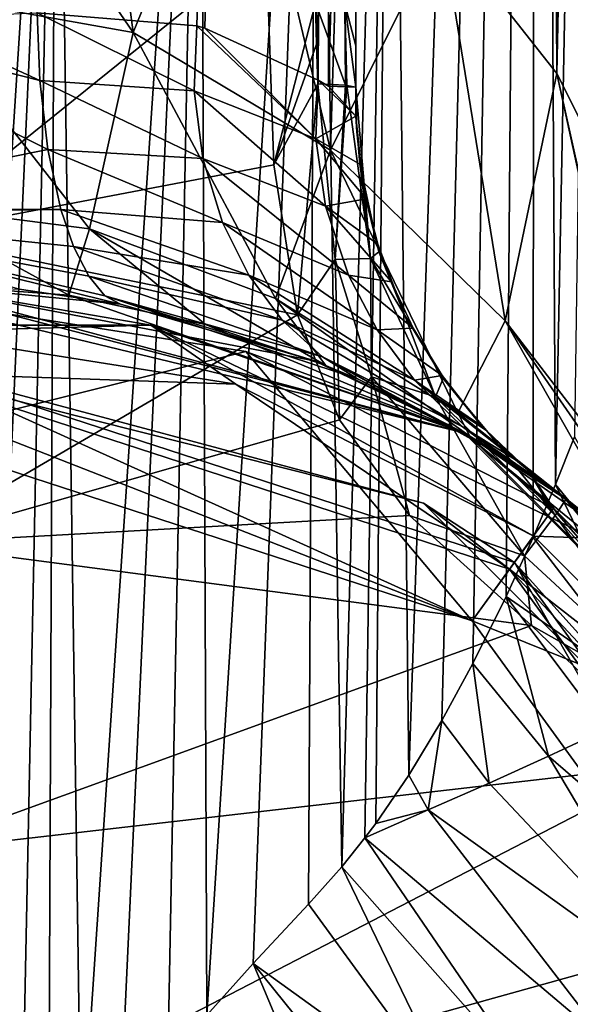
# Model space of a CAD drawing. Header units: metres. Extents: x -204 to 106, y -88 to 116.
# Tile 314 of 322: x 2 to 14, y 8 to 28. Entities that reach past the tile are written whole.
import ezdxf

# ---------------------------------------------------------------- set-up
doc = ezdxf.new("R2010")
doc.units = ezdxf.units.M
doc.layers.add('solid_20472013_1', color=7, linetype='CONTINUOUS')

msp = doc.modelspace()

# ---------------------------------------------------------------- linework, layer by layer
at = {"layer": 'solid_20472013_1'}
for points in [[(10.362102, 12.873522, -14.276962), (9.983741, 46.821491, -14.428473), (12.960951, 89, -12.786486)], [(11.044051, 14.003653, -13.970922), (10.362102, 12.873522, -14.276962), (12.960951, 89, -12.786486)], [(11.032301, 30.337143, 16.072983), (13.409348, 27.318687, 14.216019), (13.061712, 89, 14.546893)], [(11.680668, 15.177083, -13.637991), (11.044051, 14.003653, -13.970922), (12.960951, 89, -12.786486)], [(12.362727, 16.550961, -13.219119), (11.680668, 15.177083, -13.637991), (12.960951, 89, -12.786486)], [(12.920025, 17.768692, -12.818347), (12.362727, 16.550961, -13.219119), (12.960951, 89, -12.786486)], [(13.384507, 18.858706, -12.434087), (12.920025, 17.768692, -12.818347), (12.960951, 89, -12.786486)], [(13.384507, 18.858706, -12.434087), (12.960951, 89, -12.786486), (14.747915, 89, -10.881814)], [(13.409348, 27.318687, 14.216019), (14.690116, 89, 12.658824), (13.061712, 89, 14.546893)], [(13.775187, 19.835796, -12.066713), (13.384507, 18.858706, -12.434087), (14.747915, 89, -10.881814)], [(13.409348, 27.318687, 14.216019), (15.318778, 23.529745, 11.610696), (14.690116, 89, 12.658824)], [(7.362062, 76.317139, 67.594574), (6.001345, 28.296581, 66.159195), (2.71122, 28.564266, 64.740959)], [(7.362062, 76.317139, 67.594574), (6.161406, 28.25004, 66.27961), (6.001345, 28.296581, 66.159195)], [(7.362062, 76.317139, 67.594574), (8.493941, 27.180731, 69.169548), (6.161406, 28.25004, 66.27961)], [(7.362062, 76.317139, 67.594574), (8.738737, 76.314613, 69.994362), (8.493941, 27.180731, 69.169548)], [(8.738737, 76.314613, 69.994362), (8.707791, 27.057856, 69.660133), (8.493941, 27.180731, 69.169548)], [(8.738737, 76.314613, 69.994362), (9.250068, 45.188965, 72.646408), (8.707791, 27.057856, 69.660133)], [(8.982296, 10.991112, -14.781197), (8.475933, 43.840733, -14.939378), (9.983741, 46.821491, -14.428473)], [(9.458018, 11.586878, -14.621282), (8.982296, 10.991112, -14.781197), (9.983741, 46.821491, -14.428473)], [(9.680246, 11.883046, -14.542043), (9.458018, 11.586878, -14.621282), (9.983741, 46.821491, -14.428473)], [(10.362102, 12.873522, -14.276962), (9.680246, 11.883046, -14.542043), (9.983741, 46.821491, -14.428473)], [(9.250068, 45.188965, 72.646408), (9.270129, 27.033308, 72.6064), (8.707791, 27.057856, 69.660133)], [(9.250068, 45.188965, 72.646408), (9.269188, 27.884974, 73.266869), (9.270129, 27.033308, 72.6064)], [(9.250068, 45.188965, 72.646408), (9.268269, 28.716637, 73.25029), (9.269188, 27.884974, 73.266869)], [(6.202158, 7.934275, -15.545577), (6.065846, 41.456963, -15.576681), (8.475933, 43.840733, -14.939378)], [(7.157215, 8.999472, -15.310646), (6.202158, 7.934275, -15.545577), (8.475933, 43.840733, -14.939378)], [(8.295794, 10.217892, -14.993218), (7.157215, 8.999472, -15.310646), (8.475933, 43.840733, -14.939378)], [(8.982296, 10.991112, -14.781197), (8.295794, 10.217892, -14.993218), (8.475933, 43.840733, -14.939378)], [(3.615737, 4.890914, -16.01734), (3.101142, 39.991955, -16.079523), (6.065846, 41.456963, -15.576681)], [(4.41822, 5.846609, -15.89854), (3.615737, 4.890914, -16.01734), (6.065846, 41.456963, -15.576681)], [(5.404147, 7.012956, -15.717959), (4.41822, 5.846609, -15.89854), (6.065846, 41.456963, -15.576681)], [(6.202158, 7.934275, -15.545577), (5.404147, 7.012956, -15.717959), (6.065846, 41.456963, -15.576681)], [(3.101142, 39.991955, -16.079523), (0.000005, 2.688316, -16.200001), (0, 39.522499, -16.200001)], [(0.703722, 2.43475, -16.21302), (0.000005, 2.688316, -16.200001), (3.101142, 39.991955, -16.079523)], [(1.416324, 2.659787, -16.201323), (0.703722, 2.43475, -16.21302), (3.101142, 39.991955, -16.079523)], [(2.365214, 3.476548, -16.148489), (1.416324, 2.659787, -16.201323), (3.101142, 39.991955, -16.079523)], [(2.943368, 4.108154, -16.096287), (2.365214, 3.476548, -16.148489), (3.101142, 39.991955, -16.079523)], [(3.615737, 4.890914, -16.01734), (2.943368, 4.108154, -16.096287), (3.101142, 39.991955, -16.079523)], [(-0.015453, 29.005409, 20.404671), (4.690248, 28.163322, 19.949125), (0.000002, 35.000168, 18.799999)], [(4.690248, 28.163322, 19.949125), (3.861001, 34.504711, 18.442204), (0.000002, 35.000168, 18.799999)], [(4.690248, 28.163322, 19.949125), (6.889093, 33.585217, 17.792137), (3.861001, 34.504711, 18.442204)], [(4.690248, 28.163322, 19.949125), (8.752261, 25.741365, 19.165867), (6.889093, 33.585217, 17.792137)], [(8.752261, 25.741365, 19.165867), (8.946259, 32.354557, 17.15366), (6.889093, 33.585217, 17.792137)], [(8.752261, 25.741365, 19.165867), (11.032301, 30.337143, 16.072983), (8.946259, 32.354557, 17.15366)], [(7.428692, 29.968254, 75.519447), (0.01832, 30.349842, 77.546532), (0.019228, 23.995899, 77.546638)], [(8.752261, 25.741365, 19.165867), (12.345319, 22.227871, 17.498335), (11.032301, 30.337143, 16.072983)], [(12.345319, 22.227871, 17.498335), (13.409348, 27.318687, 14.216019), (11.032301, 30.337143, 16.072983)], [(7.582616, 25.433243, 75.561798), (7.428692, 29.968254, 75.519447), (0.019228, 23.995899, 77.546638)], [(8.441437, 28.771847, 74.891571), (7.428692, 29.968254, 75.519447), (7.582616, 25.433243, 75.561798)], [(3.786592, 24.116316, 24.578032), (4.690248, 28.163322, 19.949125), (-0.015453, 29.005409, 20.404671)], [(-0.010601, 24.607725, 24.800079), (3.786592, 24.116316, 24.578032), (-0.015453, 29.005409, 20.404671)], [(8.460517, 27.919584, 74.905685), (8.441437, 28.771847, 74.891571), (7.582616, 25.433243, 75.561798)], [(8.460517, 27.919584, 74.905685), (8.488933, 27.101265, 74.922401), (8.441437, 28.771847, 74.891571)], [(9.056718, 27.076839, 74.291252), (8.441437, 28.771847, 74.891571), (8.488933, 27.101265, 74.922401)], [(9.048551, 28.746922, 74.209915), (8.441437, 28.771847, 74.891571), (9.056718, 27.076839, 74.291252)], [(9.048551, 28.746922, 74.209915), (9.087381, 27.072447, 74.227867), (9.270129, 27.032713, 73.289322)], [(9.048551, 28.746922, 74.209915), (9.270129, 27.032713, 73.289322), (9.269188, 27.884974, 73.266869)], [(9.048551, 28.746922, 74.209915), (9.056718, 27.076839, 74.291252), (9.087381, 27.072447, 74.227867)], [(9.048551, 28.746922, 74.209915), (9.269188, 27.884974, 73.266869), (9.268269, 28.716637, 73.25029)], [(-3.20239, 24.517187, 63.12632), (-2.71122, 28.564266, 64.740959), (2.934965, 25.7523, 64.001892)], [(-2.71122, 28.564266, 64.740959), (2.766511, 27.173168, 64.559143), (2.934965, 25.7523, 64.001892)], [(-0.012477, 28.448729, 64.537117), (2.766511, 27.173168, 64.559143), (-2.71122, 28.564266, 64.740959)], [(-0.012477, 28.448729, 64.537117), (2.71122, 28.564266, 64.740959), (2.766511, 27.173168, 64.559143)], [(2.71122, 28.564266, 64.740959), (6.001345, 28.296581, 66.159195), (5.947128, 26.957224, 65.948265)], [(2.766511, 27.173168, 64.559143), (2.71122, 28.564266, 64.740959), (5.947128, 26.957224, 65.948265)], [(8.445441, 25.973305, 68.881042), (5.947128, 26.957224, 65.948265), (6.001345, 28.296581, 66.159195)], [(6.161406, 28.25004, 66.27961), (8.445441, 25.973305, 68.881042), (6.001345, 28.296581, 66.159195)], [(6.161406, 28.25004, 66.27961), (8.493941, 27.180731, 69.169548), (8.445441, 25.973305, 68.881042)], [(3.786592, 24.116316, 24.578032), (7.615996, 22.689083, 24.106716), (4.690248, 28.163322, 19.949125)], [(7.615996, 22.689083, 24.106716), (8.752261, 25.741365, 19.165867), (4.690248, 28.163322, 19.949125)], [(8.460517, 27.919584, 74.905685), (7.582616, 25.433243, 75.561798), (8.488933, 27.101265, 74.922401)], [(9.270129, 27.033012, 72.944344), (9.270129, 27.033308, 72.6064), (9.269188, 27.884974, 73.266869)], [(9.269188, 27.884974, 73.266869), (9.270129, 27.032713, 73.289322), (9.270129, 27.033012, 72.944344)], [(2.766511, 27.173168, 64.559143), (5.947128, 26.957224, 65.948265), (6.122538, 25.570316, 65.54026)], [(2.934965, 25.7523, 64.001892), (2.766511, 27.173168, 64.559143), (6.122538, 25.570316, 65.54026)], [(8.493941, 27.180731, 69.169548), (9.272159, 26.437828, 72.601814), (8.445441, 25.973305, 68.881042)], [(8.707791, 27.057856, 69.660133), (9.272159, 26.437828, 72.601814), (8.493941, 27.180731, 69.169548)], [(12.345319, 22.227871, 17.498335), (15.439761, 18.206112, 14.79699), (13.409348, 27.318687, 14.216019)], [(15.200689, 19.093719, 14.14925), (15.318778, 23.529745, 11.610696), (13.409348, 27.318687, 14.216019)], [(15.200689, 19.093719, 14.14925), (13.409348, 27.318687, 14.216019), (15.439761, 18.206112, 14.79699)], [(8.64688, 24.586046, 68.563858), (6.122538, 25.570316, 65.54026), (5.947128, 26.957224, 65.948265)], [(8.445441, 25.973305, 68.881042), (8.64688, 24.586046, 68.563858), (5.947128, 26.957224, 65.948265)], [(8.488933, 27.101265, 74.922401), (7.582616, 25.433243, 75.561798), (8.071112, 22.351772, 75.573166)], [(8.846831, 23.488081, 75.017319), (8.488933, 27.101265, 74.922401), (8.071112, 22.351772, 75.573166)], [(9.056718, 27.076839, 74.291252), (8.488933, 27.101265, 74.922401), (8.846831, 23.488081, 75.017319)], [(8.707791, 27.057856, 69.660133), (9.270129, 27.033308, 72.6064), (9.272159, 26.437828, 72.601814)], [(9.056718, 27.076839, 74.291252), (8.846831, 23.488081, 75.017319), (9.087381, 27.072447, 74.227867)], [(9.087381, 27.072447, 74.227867), (8.846831, 23.488081, 75.017319), (9.573096, 23.508894, 74.326828)], [(9.087381, 27.072447, 74.227867), (9.573096, 23.508894, 74.326828), (9.270129, 27.032713, 73.289322)], [(9.294436, 26.117115, 73.358307), (9.272159, 26.437828, 72.601814), (9.270129, 27.033308, 72.6064)], [(9.270129, 27.033012, 72.944344), (9.294436, 26.117115, 73.358307), (9.270129, 27.033308, 72.6064)], [(9.270129, 27.033012, 72.944344), (9.270129, 27.032713, 73.289322), (9.294436, 26.117115, 73.358307)], [(9.573096, 23.508894, 74.326828), (9.294436, 26.117115, 73.358307), (9.270129, 27.032713, 73.289322)], [(8.445441, 25.973305, 68.881042), (9.272159, 26.437828, 72.601814), (9.356674, 25.449268, 72.606697)], [(9.425899, 24.963676, 73.405136), (9.356674, 25.449268, 72.606697), (9.272159, 26.437828, 72.601814)], [(9.294436, 26.117115, 73.358307), (9.425899, 24.963676, 73.405136), (9.272159, 26.437828, 72.601814)], [(8.445441, 25.973305, 68.881042), (9.356674, 25.449268, 72.606697), (9.482258, 24.73387, 72.606651)], [(8.445441, 25.973305, 68.881042), (9.482258, 24.73387, 72.606651), (8.64688, 24.586046, 68.563858)], [(9.573096, 23.508894, 74.326828), (9.425899, 24.963676, 73.405136), (9.294436, 26.117115, 73.358307)], [(-3.20239, 24.517187, 63.12632), (2.934965, 25.7523, 64.001892), (3.202497, 24.516911, 63.126068)], [(2.934965, 25.7523, 64.001892), (6.122538, 25.570316, 65.54026), (6.529486, 24.249725, 64.963959)], [(3.202497, 24.516911, 63.126068), (2.934965, 25.7523, 64.001892), (6.529486, 24.249725, 64.963959)], [(7.615996, 22.689083, 24.106716), (11.373529, 20.329433, 23.219296), (8.752261, 25.741365, 19.165867)], [(11.373529, 20.329433, 23.219296), (12.345319, 22.227871, 17.498335), (8.752261, 25.741365, 19.165867)], [(9.120576, 23.167837, 68.190002), (6.529486, 24.249725, 64.963959), (6.122538, 25.570316, 65.54026)], [(8.64688, 24.586046, 68.563858), (9.120576, 23.167837, 68.190002), (6.122538, 25.570316, 65.54026)], [(8.071112, 22.351772, 75.573166), (7.582616, 25.433243, 75.561798), (0.019228, 23.995899, 77.546638)], [(9.746126, 23.649054, 73.402908), (9.482258, 24.73387, 72.606651), (9.356674, 25.449268, 72.606697)], [(9.425899, 24.963676, 73.405136), (9.746126, 23.649054, 73.402908), (9.356674, 25.449268, 72.606697)], [(9.573096, 23.508894, 74.326828), (9.746126, 23.649054, 73.402908), (9.425899, 24.963676, 73.405136)], [(8.64688, 24.586046, 68.563858), (9.482258, 24.73387, 72.606651), (9.727377, 23.804623, 72.606323)], [(9.746126, 23.649054, 73.402908), (9.727377, 23.804623, 72.606323), (9.482258, 24.73387, 72.606651)], [(-0.010601, 24.607725, 24.800079), (0, 23, 30.800148), (3.364254, 22.752623, 30.392649)], [(-0.010601, 24.607725, 24.800079), (3.364254, 22.752623, 30.392649), (3.786592, 24.116316, 24.578032)], [(8.64688, 24.586046, 68.563858), (9.727377, 23.804623, 72.606323), (10.008575, 23.026188, 72.606522)], [(8.64688, 24.586046, 68.563858), (10.008575, 23.026188, 72.606522), (9.120576, 23.167837, 68.190002)], [(-3.20239, 24.517187, 63.12632), (3.202497, 24.516911, 63.126068), (-3.221998, 24.448645, 63.062428)], [(-3.221998, 24.448645, 63.062428), (3.202497, 24.516911, 63.126068), (3.462297, 23.756521, 62.280174)], [(-3.221998, 24.448645, 63.062428), (4.107794, 22.741272, 60.177376), (4.430077, 22.569324, 59.120548)], [(2.341148, 22.880539, 58.888878), (-3.221998, 24.448645, 63.062428), (4.430077, 22.569324, 59.120548)], [(-3.221998, 24.448645, 63.062428), (3.462297, 23.756521, 62.280174), (3.77288, 23.145918, 61.269424)], [(-3.221998, 24.448645, 63.062428), (3.77288, 23.145918, 61.269424), (4.107794, 22.741272, 60.177376)], [(3.202497, 24.516911, 63.126068), (6.529486, 24.249725, 64.963959), (7.070041, 23.167915, 64.28389)], [(3.462297, 23.756521, 62.280174), (3.202497, 24.516911, 63.126068), (7.070041, 23.167915, 64.28389)], [(3.786592, 24.116316, 24.578032), (3.364254, 22.752623, 30.392649), (6.180738, 22.153973, 29.532627)], [(3.786592, 24.116316, 24.578032), (6.180738, 22.153973, 29.532627), (8.655644, 21.309149, 28.385918)], [(3.786592, 24.116316, 24.578032), (8.655644, 21.309149, 28.385918), (7.615996, 22.689083, 24.106716)], [(9.711151, 22.041218, 67.806831), (7.070041, 23.167915, 64.28389), (6.529486, 24.249725, 64.963959)], [(9.120576, 23.167837, 68.190002), (9.711151, 22.041218, 67.806831), (6.529486, 24.249725, 64.963959)], [(8.071112, 22.351772, 75.573166), (0.019228, 23.995899, 77.546638), (0.025819, 17.641649, 77.546669)], [(3.462297, 23.756521, 62.280174), (7.070041, 23.167915, 64.28389), (7.756289, 22.24284, 63.504875)], [(3.77288, 23.145918, 61.269424), (3.462297, 23.756521, 62.280174), (7.756289, 22.24284, 63.504875)], [(10.282489, 22.336651, 73.336502), (10.008575, 23.026188, 72.606522), (9.727377, 23.804623, 72.606323)], [(9.746126, 23.649054, 73.402908), (10.282489, 22.336651, 73.336502), (9.727377, 23.804623, 72.606323)], [(9.573096, 23.508894, 74.326828), (8.846831, 23.488081, 75.017319), (9.591684, 21.075176, 75.026482)], [(9.573096, 23.508894, 74.326828), (10.282489, 22.336651, 73.336502), (9.746126, 23.649054, 73.402908)], [(9.573096, 23.508894, 74.326828), (9.591684, 21.075176, 75.026482), (10.912199, 20.663944, 74.311897)], [(9.573096, 23.508894, 74.326828), (10.912199, 20.663944, 74.311897), (10.282489, 22.336651, 73.336502)], [(8.846831, 23.488081, 75.017319), (8.071112, 22.351772, 75.573166), (8.933829, 20.187965, 75.501007)], [(9.591684, 21.075176, 75.026482), (8.846831, 23.488081, 75.017319), (8.933829, 20.187965, 75.501007)], [(3.77288, 23.145918, 61.269424), (7.756289, 22.24284, 63.504875), (8.588901, 21.482391, 62.648392)], [(4.107794, 22.741272, 60.177376), (3.77288, 23.145918, 61.269424), (8.588901, 21.482391, 62.648392)], [(10.479618, 21.002645, 67.399536), (7.756289, 22.24284, 63.504875), (7.070041, 23.167915, 64.28389)], [(9.711151, 22.041218, 67.806831), (10.479618, 21.002645, 67.399536), (7.070041, 23.167915, 64.28389)], [(9.120576, 23.167837, 68.190002), (10.008575, 23.026188, 72.606522), (10.452093, 22.076721, 72.606453)], [(9.120576, 23.167837, 68.190002), (10.452093, 22.076721, 72.606453), (9.711151, 22.041218, 67.806831)], [(-5.052806, 22.137793, 52.707108), (5.052806, 22.137793, 52.707108), (0, 23, 52)], [(11.5, 19.918585, 52), (3.364254, 22.752623, 30.392649), (0, 23, 30.800148)], [(0, 23, 52), (11.5, 19.918585, 52), (0, 23, 30.800148)], [(5.052806, 22.137793, 52.707108), (11.5, 19.918585, 52), (0, 23, 52)], [(0, 23, 55.849998), (4.430077, 22.569324, 59.120548), (8.423219, 21.402088, 60.890778)], [(0, 23, 55.849998), (2.341148, 22.880539, 58.888878), (4.430077, 22.569324, 59.120548)], [(11.5, 19.918585, 55.849998), (0, 23, 55.849998), (8.423219, 21.402088, 60.890778)], [(0, 22.912132, 55.637867), (0, 23, 55.849998), (11.5, 19.918585, 55.849998)], [(0, 22.912132, 55.637867), (11.5, 19.918585, 55.849998), (0, 22.700001, 55.549999)], [(10.282489, 22.336651, 73.336502), (10.452093, 22.076721, 72.606453), (10.008575, 23.026188, 72.606522)], [(7.005764, 21.591877, 55.549999), (0, 19.842804, 55.549999), (0, 22.700001, 55.549999)], [(7.005764, 21.591877, 55.549999), (0, 22.700001, 55.549999), (11.5, 19.918585, 55.849998)], [(11.5, 19.918585, 52), (6.180738, 22.153973, 29.532627), (3.364254, 22.752623, 30.392649)], [(4.107794, 22.741272, 60.177376), (8.423219, 21.402088, 60.890778), (4.430077, 22.569324, 59.120548)], [(4.107794, 22.741272, 60.177376), (9.308375, 21.032217, 61.662983), (8.423219, 21.402088, 60.890778)], [(4.107794, 22.741272, 60.177376), (8.588901, 21.482391, 62.648392), (9.308375, 21.032217, 61.662983)], [(7.615996, 22.689083, 24.106716), (8.655644, 21.309149, 28.385918), (11.614754, 19.851889, 26.068836)], [(7.615996, 22.689083, 24.106716), (11.614754, 19.851889, 26.068836), (11.373529, 20.329433, 23.219296)], [(8.933829, 20.187965, 75.501007), (8.071112, 22.351772, 75.573166), (0.025819, 17.641649, 77.546669)], [(10.282489, 22.336651, 73.336502), (11.067531, 21.041723, 73.220909), (10.452093, 22.076721, 72.606453)], [(10.912199, 20.663944, 74.311897), (11.067531, 21.041723, 73.220909), (10.282489, 22.336651, 73.336502)], [(-5.052806, 22.137793, 52.707108), (0, 22, 53), (5.052806, 22.137793, 52.707108)], [(5.052806, 22.137793, 52.707108), (0, 22, 53), (6.799736, 20.922789, 53)], [(5.052806, 22.137793, 52.707108), (14.157649, 17.753132, 52.707108), (11.5, 19.918585, 52)], [(5.052806, 22.137793, 52.707108), (6.799736, 20.922789, 53), (12.933804, 17.79653, 53)], [(5.052806, 22.137793, 52.707108), (12.933804, 17.79653, 53), (14.157649, 17.753132, 52.707108)], [(11.5, 19.918585, 52), (8.655644, 21.309149, 28.385918), (6.180738, 22.153973, 29.532627)], [(11.46002, 20.048975, 66.960983), (8.588901, 21.482391, 62.648392), (7.756289, 22.24284, 63.504875)], [(10.479618, 21.002645, 67.399536), (11.46002, 20.048975, 66.960983), (7.756289, 22.24284, 63.504875)], [(11.373529, 20.329433, 23.219296), (15.144319, 17.31039, 21.460823), (12.345319, 22.227871, 17.498335)], [(12.345319, 22.227871, 17.498335), (15.144319, 17.31039, 21.460823), (17.026855, 15.462412, 17.251337)], [(12.345319, 22.227871, 17.498335), (17.026855, 15.462412, 17.251337), (15.439761, 18.206112, 14.79699)], [(0, 21.154348, 53), (6.799736, 20.922789, 53), (0, 22, 53)], [(9.711151, 22.041218, 67.806831), (10.452093, 22.076721, 72.606453), (11.04624, 21.099829, 72.606384)], [(9.711151, 22.041218, 67.806831), (11.04624, 21.099829, 72.606384), (10.479618, 21.002645, 67.399536)], [(11.067531, 21.041723, 73.220909), (11.04624, 21.099829, 72.606384), (10.452093, 22.076721, 72.606453)], [(7.005764, 21.591877, 55.549999), (11.663264, 16.053186, 55.549999), (0, 19.842804, 55.549999)], [(7.005764, 21.591877, 55.549999), (13.336716, 18.369045, 55.549999), (11.663264, 16.053186, 55.549999)], [(7.005764, 21.591877, 55.549999), (11.5, 19.918585, 55.849998), (13.336716, 18.369045, 55.549999)], [(11.837369, 19.719957, 65.310509), (9.308375, 21.032217, 61.662983), (8.588901, 21.482391, 62.648392)], [(12.297664, 19.436241, 66.391357), (11.837369, 19.719957, 65.310509), (8.588901, 21.482391, 62.648392)], [(11.46002, 20.048975, 66.960983), (12.297664, 19.436241, 66.391357), (8.588901, 21.482391, 62.648392)], [(10.663904, 18.470425, 53.100445), (0, 21.154348, 53), (0, 21.327808, 53.100445)], [(0, 21.327808, 53.100445), (0, 21.327036, 53.300888), (12.535717, 17.253935, 53.300888)], [(10.663904, 18.470425, 53.100445), (0, 21.327808, 53.100445), (12.535717, 17.253935, 53.300888)], [(11.663264, 16.053186, 55.549999), (0, 21.327036, 53.300888), (0, 20.615614, 54.445702)], [(11.663264, 16.053186, 55.549999), (12.535717, 17.253935, 53.300888), (0, 21.327036, 53.300888)], [(11.5, 19.918585, 55.849998), (8.423219, 21.402088, 60.890778), (9.308375, 21.032217, 61.662983)], [(11.5, 19.918585, 52), (11.614754, 19.851889, 26.068836), (8.655644, 21.309149, 28.385918)], [(0, 21.154348, 53), (12.434124, 17.114286, 53), (6.799736, 20.922789, 53)], [(10.663904, 18.470425, 53.100445), (12.434124, 17.114286, 53), (0, 21.154348, 53)], [(9.591684, 21.075176, 75.026482), (8.933829, 20.187965, 75.501007), (10.373272, 18.219213, 75.333313)], [(12.743775, 17.386669, 74.704025), (9.591684, 21.075176, 75.026482), (10.373272, 18.219213, 75.333313)], [(10.912199, 20.663944, 74.311897), (9.591684, 21.075176, 75.026482), (12.743775, 17.386669, 74.704025)], [(10.479618, 21.002645, 67.399536), (11.04624, 21.099829, 72.606384), (11.868132, 20.060226, 72.606667)], [(11.067531, 21.041723, 73.220909), (11.868132, 20.060226, 72.606667), (11.04624, 21.099829, 72.606384)], [(12.434124, 17.114286, 53), (12.933804, 17.79653, 53), (6.799736, 20.922789, 53)], [(11.5, 19.918585, 55.849998), (9.308375, 21.032217, 61.662983), (11.837369, 19.719957, 65.310509)], [(10.479618, 21.002645, 67.399536), (11.868132, 20.060226, 72.606667), (12.558622, 19.365314, 72.607445)], [(10.479618, 21.002645, 67.399536), (12.558622, 19.365314, 72.607445), (11.46002, 20.048975, 66.960983)], [(10.912199, 20.663944, 74.311897), (11.959352, 19.968008, 73.128426), (11.067531, 21.041723, 73.220909)], [(11.067531, 21.041723, 73.220909), (11.959352, 19.968008, 73.128426), (11.868132, 20.060226, 72.606667)], [(11.663264, 16.053186, 55.549999), (0, 20.615614, 54.445702), (0, 19.842804, 55.549999)], [(10.912199, 20.663944, 74.311897), (12.743775, 17.386669, 74.704025), (13.373026, 18.220888, 74.068794)], [(10.912199, 20.663944, 74.311897), (13.373026, 18.220888, 74.068794), (11.959352, 19.968008, 73.128426)], [(11.373529, 20.329433, 23.219296), (11.614754, 19.851889, 26.068836), (14.691551, 17.69628, 22.226995)], [(11.373529, 20.329433, 23.219296), (14.691551, 17.69628, 22.226995), (15.144319, 17.31039, 21.460823)], [(10.373272, 18.219213, 75.333313), (8.933829, 20.187965, 75.501007), (0.025819, 17.641649, 77.546669)], [(11.46002, 20.048975, 66.960983), (12.558622, 19.365314, 72.607445), (13.12454, 18.893536, 72.602051)], [(11.46002, 20.048975, 66.960983), (13.12454, 18.893536, 72.602051), (13.574105, 18.567274, 72.606415)], [(11.46002, 20.048975, 66.960983), (13.574105, 18.567274, 72.606415), (12.297664, 19.436241, 66.391357)], [(11.5, 19.918585, 52), (19.918585, 11.5, 52), (11.614754, 19.851889, 26.068836)], [(14.157649, 17.753132, 52.707108), (19.918585, 11.5, 52), (11.5, 19.918585, 52)], [(11.5, 19.918585, 55.849998), (12.297664, 19.436241, 66.391357), (13.574105, 18.567274, 72.606415)], [(19.918585, 11.5, 55.849998), (11.5, 19.918585, 55.849998), (13.574105, 18.567274, 72.606415)], [(11.5, 19.918585, 55.849998), (11.837369, 19.719957, 65.310509), (12.297664, 19.436241, 66.391357)], [(13.336716, 18.369045, 55.549999), (11.5, 19.918585, 55.849998), (19.918585, 11.5, 55.849998)], [(11.959352, 19.968008, 73.128426), (12.558622, 19.365314, 72.607445), (11.868132, 20.060226, 72.606667)], [(11.959352, 19.968008, 73.128426), (12.821443, 19.151978, 73.072357), (12.558622, 19.365314, 72.607445)], [(13.373026, 18.220888, 74.068794), (12.821443, 19.151978, 73.072357), (11.959352, 19.968008, 73.128426)], [(19.918585, 11.5, 52), (14.691551, 17.69628, 22.226995), (11.614754, 19.851889, 26.068836)], [(16.635862, 14.875329, -11.122345), (13.384507, 18.858706, -12.434087), (13.775187, 19.835796, -12.066713)], [(12.821443, 19.151978, 73.072357), (13.12454, 18.893536, 72.602051), (12.558622, 19.365314, 72.607445)], [(12.821443, 19.151978, 73.072357), (13.596785, 18.550673, 73.04538), (13.12454, 18.893536, 72.602051)], [(13.410287, 18.26988, 73.999809), (13.596785, 18.550673, 73.04538), (12.821443, 19.151978, 73.072357)], [(13.373026, 18.220888, 74.068794), (13.410287, 18.26988, 73.999809), (12.821443, 19.151978, 73.072357)], [(15.55246, 14.352646, -11.813784), (12.920025, 17.768692, -12.818347), (13.384507, 18.858706, -12.434087)], [(13.586384, 18.55829, 72.825539), (13.574105, 18.567274, 72.606415), (13.12454, 18.893536, 72.602051)], [(13.596785, 18.550673, 73.04538), (13.586384, 18.55829, 72.825539), (13.12454, 18.893536, 72.602051)], [(16.635862, 14.875329, -11.122345), (15.55246, 14.352646, -11.813784), (13.384507, 18.858706, -12.434087)], [(10.663904, 18.470425, 53.100445), (18.470425, 10.663904, 53.100445), (12.434124, 17.114286, 53)], [(10.663904, 18.470425, 53.100445), (12.535717, 17.253935, 53.300888), (18.470425, 10.663904, 53.100445)], [(19.748579, 11.029465, 74.006943), (13.596785, 18.550673, 73.04538), (13.410287, 18.26988, 73.999809)], [(19.918585, 11.5, 55.849998), (13.574105, 18.567274, 72.606415), (13.586384, 18.55829, 72.825539)], [(19.918585, 11.5, 55.849998), (13.586384, 18.55829, 72.825539), (13.596785, 18.550673, 73.04538)], [(19.748579, 11.029465, 74.006943), (20.018938, 11.324405, 72.880447), (13.596785, 18.550673, 73.04538)], [(19.918585, 11.5, 55.849998), (13.596785, 18.550673, 73.04538), (20.018938, 11.324405, 72.880447)], [(13.336716, 18.369045, 55.549999), (18.361755, 13.346748, 55.549999), (11.663264, 16.053186, 55.549999)], [(13.336716, 18.369045, 55.549999), (19.918585, 11.5, 55.849998), (18.361755, 13.346748, 55.549999)], [(19.748579, 11.029465, 74.006943), (13.410287, 18.26988, 73.999809), (13.373026, 18.220888, 74.068794)], [(12.88503, 15.957541, 75.07103), (10.373272, 18.219213, 75.333313), (0.025819, 17.641649, 77.546669)], [(12.743775, 17.386669, 74.704025), (10.373272, 18.219213, 75.333313), (12.88503, 15.957541, 75.07103)], [(13.373026, 18.220888, 74.068794), (12.743775, 17.386669, 74.704025), (16.530333, 13.888434, 74.584236)], [(13.373026, 18.220888, 74.068794), (16.530333, 13.888434, 74.584236), (18.911716, 10.558475, 74.667221)], [(19.748579, 11.029465, 74.006943), (13.373026, 18.220888, 74.068794), (18.911716, 10.558475, 74.667221)], [(12.88503, 15.957541, 75.07103), (0.025819, 17.641649, 77.546669), (0.037188, 11.289602, 77.546638)], [(15.55246, 14.352646, -11.813784), (12.362727, 16.550961, -13.219119), (12.920025, 17.768692, -12.818347)], [(12.434124, 17.114286, 53), (17.800947, 12.927725, 53), (12.933804, 17.79653, 53)], [(14.157649, 17.753132, 52.707108), (12.933804, 17.79653, 53), (17.800947, 12.927725, 53)], [(11.663264, 16.053186, 55.549999), (18.871655, 6.131672, 55.549999), (12.535717, 17.253935, 53.300888)], [(18.871655, 6.131672, 55.549999), (20.283216, 6.590416, 53.300888), (12.535717, 17.253935, 53.300888)], [(18.470425, 10.663904, 53.100445), (12.535717, 17.253935, 53.300888), (20.283216, 6.590416, 53.300888)], [(16.530333, 13.888434, 74.584236), (12.743775, 17.386669, 74.704025), (12.88503, 15.957541, 75.07103)], [(12.434124, 17.114286, 53), (20.118954, 6.537101, 53), (17.800947, 12.927725, 53)], [(18.470425, 10.663904, 53.100445), (20.118954, 6.537101, 53), (12.434124, 17.114286, 53)], [(13.236108, 13.263545, -13.067016), (11.680668, 15.177083, -13.637991), (12.362727, 16.550961, -13.219119)], [(14.416557, 13.812901, -12.462636), (13.236108, 13.263545, -13.067016), (12.362727, 16.550961, -13.219119)], [(15.55246, 14.352646, -11.813784), (14.416557, 13.812901, -12.462636), (12.362727, 16.550961, -13.219119)], [(18.361755, 13.346748, 55.549999), (18.871655, 6.131672, 55.549999), (11.663264, 16.053186, 55.549999)], [(15.853835, 13.110992, 74.950272), (12.88503, 15.957541, 75.07103), (0.037188, 11.289602, 77.546638)], [(16.530333, 13.888434, 74.584236), (12.88503, 15.957541, 75.07103), (15.853835, 13.110992, 74.950272)], [(12.018666, 12.713527, -13.625146), (11.044051, 14.003653, -13.970922), (11.680668, 15.177083, -13.637991)], [(13.236108, 13.263545, -13.067016), (12.018666, 12.713527, -13.625146), (11.680668, 15.177083, -13.637991)], [(10.762862, 12.162637, -14.14039), (10.362102, 12.873522, -14.276962), (11.044051, 14.003653, -13.970922)], [(12.018666, 12.713527, -13.625146), (10.762862, 12.162637, -14.14039), (11.044051, 14.003653, -13.970922)], [(14.416557, 13.812901, -12.462636), (17.999447, 9.156086, -13.70454), (13.236108, 13.263545, -13.067016)], [(13.236108, 13.263545, -13.067016), (16.24456, 8.227132, -14.251281), (12.018666, 12.713527, -13.625146)], [(13.236108, 13.263545, -13.067016), (17.999447, 9.156086, -13.70454), (16.24456, 8.227132, -14.251281)], [(15.853835, 13.110992, 74.950272), (0.037188, 11.289602, 77.546638), (0.045389, 4.934704, 77.543938)], [(18.044998, 9.938388, 74.982758), (15.853835, 13.110992, 74.950272), (0.045389, 4.934704, 77.543938)], [(10.762862, 12.162637, -14.14039), (9.680246, 11.883046, -14.542043), (10.362102, 12.873522, -14.276962)], [(12.018666, 12.713527, -13.625146), (16.24456, 8.227132, -14.251281), (10.762862, 12.162637, -14.14039)], [(10.762862, 12.162637, -14.14039), (14.475967, 7.340063, -14.701963), (9.458018, 11.586878, -14.621282)], [(10.762862, 12.162637, -14.14039), (9.458018, 11.586878, -14.621282), (9.680246, 11.883046, -14.542043)], [(10.762862, 12.162637, -14.14039), (16.24456, 8.227132, -14.251281), (14.475967, 7.340063, -14.701963)], [(9.458018, 11.586878, -14.621282), (12.881508, 6.581268, -15.036831), (8.982296, 10.991112, -14.781197)], [(9.458018, 11.586878, -14.621282), (14.475967, 7.340063, -14.701963), (12.881508, 6.581268, -15.036831)], [(8.982296, 10.991112, -14.781197), (11.44083, 5.911826, -15.296033), (8.295794, 10.217892, -14.993218)], [(8.982296, 10.991112, -14.781197), (12.881508, 6.581268, -15.036831), (11.44083, 5.911826, -15.296033)], [(8.295794, 10.217892, -14.993218), (11.44083, 5.911826, -15.296033), (7.157215, 8.999472, -15.310646)], [(19.640585, 6.105523, 75.019737), (18.044998, 9.938388, 74.982758), (0.045389, 4.934704, 77.543938)], [(7.157215, 8.999472, -15.310646), (8.951164, 4.734285, -15.674601), (6.202158, 7.934275, -15.545577)], [(7.157215, 8.999472, -15.310646), (11.44083, 5.911826, -15.296033), (10.137832, 5.300512, -15.504538)], [(7.157215, 8.999472, -15.310646), (10.137832, 5.300512, -15.504538), (8.951164, 4.734285, -15.674601)]]:
    msp.add_3dface(points, dxfattribs=at)

doc.saveas('drawing.dxf')
